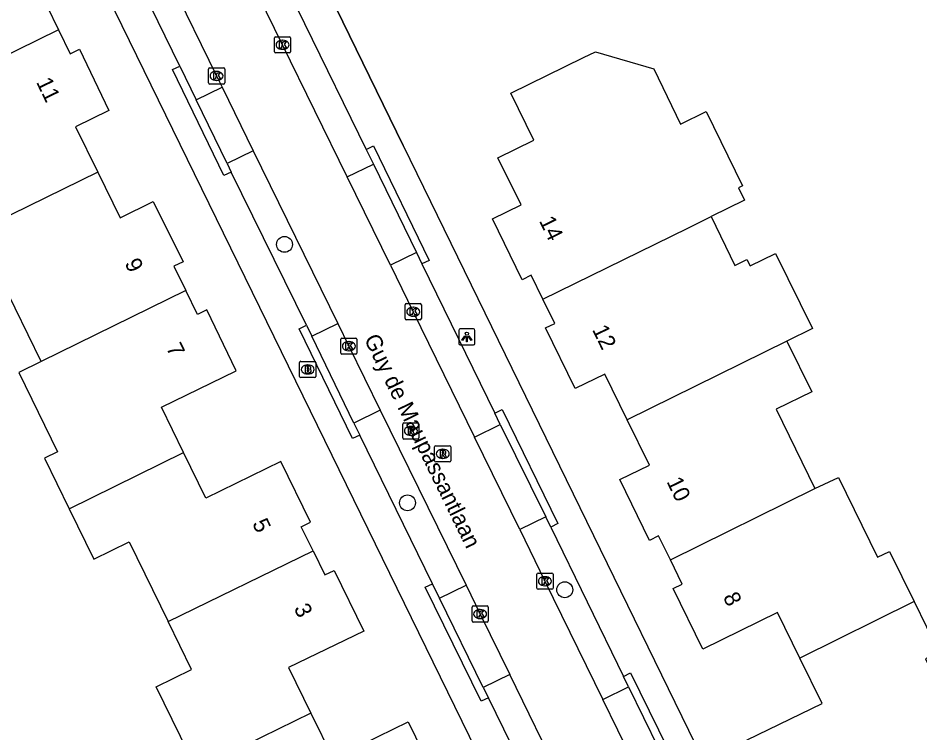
# Model space of a CAD drawing. Extents: x 160457 to 162082, y 388340 to 389736.
# Drawn here: x 160827.1 to 160882.8, y 388927.4 to 388971.5 of the extents above; entities that cross this region are included whole.
import ezdxf

# ---------------------------------------------------------------- set-up
doc = ezdxf.new("R2010")
doc.units = 0
for name, color, linetype in [('IMGEO_Boom', 7, 'Continuous'), ('IMGEO_Brandkraan', 7, 'Continuous'), ('IMGEO_Kolk', 7, 'Continuous'), ('IMGEO_Lichtpunt', 7, 'Continuous'), ('IMGEO_Muur', 7, 'Continuous'), ('IMGEO_Openbare_ruimte_label', 7, 'Continuous'), ('IMGEO_Pand', 7, 'Continuous'), ('IMGEO_Pand_nummerreeks', 7, 'Continuous'), ('IMGEO_Parkeervlak_open', 7, 'Continuous'), ('IMGEO_Rijbaan_lokaal_gesloten', 7, 'Continuous'), ('IMGEO_Rioolput', 7, 'Continuous'), ('IMGEO_Voetpad_open', 7, 'Continuous')]:
    doc.layers.add(name, color=color, linetype=linetype)

msp = doc.modelspace()

# ---------------------------------------------------------------- linework, layer by layer
at = {"layer": 'IMGEO_Boom'}
for centre in [(160843.54, 388957.544), (160851.128, 388941.589), (160860.837, 388936.223)]:
    msp.add_circle(centre, 0.489, dxfattribs=at)
at = {"layer": 'IMGEO_Brandkraan'}
for p, q in [((160844.468, 388949.399), (160844.468, 388950.251)), ((160844.543, 388950.325), (160845.395, 388950.325)), ((160844.956, 388950.105), (160844.981, 388950.105)), ((160845.469, 388950.251), (160845.469, 388949.399)), ((160844.979, 388949.545), (160844.954, 388949.545)), ((160845.395, 388949.325), (160844.543, 388949.325))]:
    msp.add_line(p, q, dxfattribs=at)
for points in [[(160844.468, 388949.399), (160844.468, 388950.251)], [(160844.543, 388950.325), (160845.395, 388950.325)], [(160844.816, 388950.025), (160844.816, 388949.625), (160845.029, 388949.625)], [(160845.047, 388950.025), (160844.816, 388950.025)], [(160844.995, 388949.944), (160844.941, 388949.944), (160844.941, 388949.868)], [(160845.469, 388950.251), (160845.469, 388949.399)], [(160844.941, 388949.868), (160844.994, 388949.868)], [(160845.003, 388949.792), (160844.941, 388949.792), (160844.941, 388949.711)], [(160844.941, 388949.711), (160845.003, 388949.711)], [(160845.395, 388949.325), (160844.543, 388949.325)]]:
    msp.add_lwpolyline(points, dxfattribs=at)
for centre, radius, start, end in [((160844.545, 388950.249), 0.0765, 91.552, 178.448), ((160844.545, 388950.249), 0.0765, 91.552, 178.448), ((160844.996, 388949.906), 0.0379, 267.8285, 90.9355), ((160845.051, 388949.88), 0.145, 59.4692, 91.5367), ((160845.076, 388949.927), 0.0922, 285.5137, 58.1501), ((160845.393, 388950.249), 0.0765, 1.552, 88.448), ((160845.393, 388950.249), 0.0765, 1.552, 88.448), ((160844.545, 388949.401), 0.0765, 181.552, 268.448), ((160844.545, 388949.401), 0.0765, 181.552, 268.448), ((160845.004, 388949.751), 0.0404, 269.8759, 90.5077), ((160845.035, 388949.876), 0.251, 268.6676, 293.5347), ((160845.081, 388949.735), 0.105, 301.3115, 78.989), ((160845.393, 388949.401), 0.0765, 271.552, 358.448), ((160845.393, 388949.401), 0.0765, 271.552, 358.448)]:
    msp.add_arc(centre, radius, start, end, dxfattribs=at)
for centre, major_axis, ratio, start_param, end_param in [((160844.955, 388949.825), (-0.387, 0.002), 0.722429, 4.712389, 7.853982), ((160844.98, 388949.825), (-0.39, 0.002), 0.717154, 1.570796, 4.712389)]:
    msp.add_ellipse(centre, major_axis=major_axis, ratio=ratio, start_param=start_param, end_param=end_param, dxfattribs=at)
at = {"layer": 'IMGEO_Kolk'}
for p, q in [((160842.916, 388969.441), (160842.916, 388970.293)), ((160842.991, 388970.367), (160843.843, 388970.367)), ((160843.404, 388970.147), (160843.429, 388970.147)), ((160843.917, 388970.293), (160843.917, 388969.441)), ((160843.427, 388969.587), (160843.402, 388969.587)), ((160843.843, 388969.367), (160842.991, 388969.367)), ((160838.844, 388967.52), (160838.844, 388968.372)), ((160838.919, 388968.446), (160839.771, 388968.446)), ((160839.845, 388968.372), (160839.845, 388967.52)), ((160839.332, 388968.226), (160839.357, 388968.226)), ((160839.771, 388967.446), (160838.919, 388967.446)), ((160839.355, 388967.666), (160839.33, 388967.666)), ((160850.983, 388952.961), (160850.983, 388953.813)), ((160851.058, 388953.887), (160851.91, 388953.887)), ((160851.984, 388953.813), (160851.984, 388952.961)), ((160851.471, 388953.667), (160851.496, 388953.667)), ((160851.91, 388952.887), (160851.058, 388952.887)), ((160851.494, 388953.107), (160851.469, 388953.107)), ((160847.009, 388950.834), (160847.009, 388951.686)), ((160847.084, 388951.76), (160847.936, 388951.76)), ((160848.01, 388951.686), (160848.01, 388950.834)), ((160847.497, 388951.54), (160847.522, 388951.54)), ((160847.936, 388950.76), (160847.084, 388950.76)), ((160847.52, 388950.98), (160847.495, 388950.98)), ((160859.113, 388936.325), (160859.113, 388937.177)), ((160859.188, 388937.251), (160860.04, 388937.251)), ((160860.114, 388937.177), (160860.114, 388936.325)), ((160859.601, 388937.031), (160859.626, 388937.031)), ((160860.04, 388936.251), (160859.188, 388936.251)), ((160859.624, 388936.471), (160859.599, 388936.471)), ((160855.112, 388934.298), (160855.112, 388935.15)), ((160855.187, 388935.224), (160856.039, 388935.224)), ((160855.6, 388935.004), (160855.625, 388935.004)), ((160856.113, 388935.15), (160856.113, 388934.298)), ((160855.623, 388934.444), (160855.598, 388934.444)), ((160856.039, 388934.224), (160855.187, 388934.224))]:
    msp.add_line(p, q, dxfattribs=at)
for points in [[(160842.916, 388969.441), (160842.916, 388970.293)], [(160842.991, 388970.367), (160843.843, 388970.367)], [(160843.237, 388970.067), (160843.36, 388970.067), (160843.36, 388969.916), (160843.49, 388970.067), (160843.654, 388970.067), (160843.508, 388969.916), (160843.661, 388969.667), (160843.509, 388969.667), (160843.424, 388969.831), (160843.36, 388969.764), (160843.36, 388969.667), (160843.237, 388969.667), (160843.237, 388970.067)], [(160843.917, 388970.293), (160843.917, 388969.441)], [(160843.843, 388969.367), (160842.991, 388969.367)], [(160838.844, 388967.52), (160838.844, 388968.372)], [(160838.919, 388968.446), (160839.771, 388968.446)], [(160839.845, 388968.372), (160839.845, 388967.52)], [(160839.165, 388968.146), (160839.288, 388968.146), (160839.288, 388967.995), (160839.418, 388968.146), (160839.582, 388968.146), (160839.436, 388967.995), (160839.589, 388967.746), (160839.437, 388967.746), (160839.352, 388967.91), (160839.288, 388967.843), (160839.288, 388967.746), (160839.165, 388967.746), (160839.165, 388968.146)], [(160839.771, 388967.446), (160838.919, 388967.446)], [(160850.983, 388952.961), (160850.983, 388953.813)], [(160851.058, 388953.887), (160851.91, 388953.887)], [(160851.984, 388953.813), (160851.984, 388952.961)], [(160851.304, 388953.587), (160851.427, 388953.587), (160851.427, 388953.436), (160851.557, 388953.587), (160851.721, 388953.587), (160851.575, 388953.436), (160851.728, 388953.187), (160851.576, 388953.187), (160851.491, 388953.351), (160851.427, 388953.284), (160851.427, 388953.187), (160851.304, 388953.187), (160851.304, 388953.587)], [(160851.91, 388952.887), (160851.058, 388952.887)], [(160847.009, 388950.834), (160847.009, 388951.686)], [(160847.084, 388951.76), (160847.936, 388951.76)], [(160848.01, 388951.686), (160848.01, 388950.834)], [(160847.33, 388951.46), (160847.453, 388951.46), (160847.453, 388951.309), (160847.583, 388951.46), (160847.747, 388951.46), (160847.601, 388951.309), (160847.754, 388951.06), (160847.602, 388951.06), (160847.517, 388951.224), (160847.453, 388951.157), (160847.453, 388951.06), (160847.33, 388951.06), (160847.33, 388951.46)], [(160847.936, 388950.76), (160847.084, 388950.76)], [(160859.113, 388936.325), (160859.113, 388937.177)], [(160859.188, 388937.251), (160860.04, 388937.251)], [(160860.114, 388937.177), (160860.114, 388936.325)], [(160859.434, 388936.951), (160859.557, 388936.951), (160859.557, 388936.8), (160859.687, 388936.951), (160859.851, 388936.951), (160859.705, 388936.8), (160859.858, 388936.551), (160859.706, 388936.551), (160859.621, 388936.715), (160859.557, 388936.648), (160859.557, 388936.551), (160859.434, 388936.551), (160859.434, 388936.951)], [(160860.04, 388936.251), (160859.188, 388936.251)], [(160855.112, 388934.298), (160855.112, 388935.15)], [(160855.187, 388935.224), (160856.039, 388935.224)], [(160855.433, 388934.924), (160855.556, 388934.924), (160855.556, 388934.773), (160855.686, 388934.924), (160855.85, 388934.924), (160855.704, 388934.773), (160855.857, 388934.524), (160855.705, 388934.524), (160855.62, 388934.688), (160855.556, 388934.621), (160855.556, 388934.524), (160855.433, 388934.524), (160855.433, 388934.924)], [(160856.113, 388935.15), (160856.113, 388934.298)], [(160856.039, 388934.224), (160855.187, 388934.224)]]:
    msp.add_lwpolyline(points, dxfattribs=at)
for centre, start, end in [((160842.993, 388970.291), 91.552, 178.448), ((160842.993, 388970.291), 91.552, 178.448), ((160843.841, 388970.291), 1.552, 88.448), ((160843.841, 388970.291), 1.552, 88.448), ((160842.993, 388969.443), 181.552, 268.448), ((160842.993, 388969.443), 181.552, 268.448), ((160843.841, 388969.443), 271.552, 358.448), ((160843.841, 388969.443), 271.552, 358.448), ((160838.921, 388968.37), 91.552, 178.448), ((160838.921, 388968.37), 91.552, 178.448), ((160839.769, 388968.37), 1.552, 88.448), ((160839.769, 388968.37), 1.552, 88.448), ((160838.921, 388967.522), 181.552, 268.448), ((160838.921, 388967.522), 181.552, 268.448), ((160839.769, 388967.522), 271.552, 358.448), ((160839.769, 388967.522), 271.552, 358.448), ((160851.06, 388953.811), 91.552, 178.448), ((160851.06, 388953.811), 91.552, 178.448), ((160851.908, 388953.811), 1.552, 88.448), ((160851.908, 388953.811), 1.552, 88.448), ((160851.06, 388952.963), 181.552, 268.448), ((160851.06, 388952.963), 181.552, 268.448), ((160851.908, 388952.963), 271.552, 358.448), ((160851.908, 388952.963), 271.552, 358.448), ((160847.086, 388951.684), 91.552, 178.448), ((160847.086, 388951.684), 91.552, 178.448), ((160847.934, 388951.684), 1.552, 88.448), ((160847.934, 388951.684), 1.552, 88.448), ((160847.086, 388950.836), 181.552, 268.448), ((160847.086, 388950.836), 181.552, 268.448), ((160847.934, 388950.836), 271.552, 358.448), ((160847.934, 388950.836), 271.552, 358.448), ((160859.19, 388937.175), 91.552, 178.448), ((160859.19, 388937.175), 91.552, 178.448), ((160860.038, 388937.175), 1.552, 88.448), ((160860.038, 388937.175), 1.552, 88.448), ((160859.19, 388936.327), 181.552, 268.448), ((160859.19, 388936.327), 181.552, 268.448), ((160860.038, 388936.327), 271.552, 358.448), ((160860.038, 388936.327), 271.552, 358.448), ((160855.189, 388935.148), 91.552, 178.448), ((160855.189, 388935.148), 91.552, 178.448), ((160856.037, 388935.148), 1.552, 88.448), ((160856.037, 388935.148), 1.552, 88.448), ((160855.189, 388934.3), 181.552, 268.448), ((160855.189, 388934.3), 181.552, 268.448), ((160856.037, 388934.3), 271.552, 358.448), ((160856.037, 388934.3), 271.552, 358.448)]:
    msp.add_arc(centre, 0.0765, start, end, dxfattribs=at)
for centre, major_axis, ratio, start_param, end_param in [((160843.403, 388969.867), (-0.387, 0.002), 0.722429, 4.712389, 7.853982), ((160843.428, 388969.867), (-0.39, 0.002), 0.717154, 1.570796, 4.712389), ((160839.331, 388967.946), (-0.387, 0.002), 0.722429, 4.712389, 7.853982), ((160839.356, 388967.946), (-0.39, 0.002), 0.717154, 1.570796, 4.712389), ((160851.47, 388953.387), (-0.387, 0.002), 0.722429, 4.712389, 7.853982), ((160851.495, 388953.387), (-0.39, 0.002), 0.717154, 1.570796, 4.712389), ((160847.496, 388951.26), (-0.387, 0.002), 0.722429, 4.712389, 7.853982), ((160847.521, 388951.26), (-0.39, 0.002), 0.717154, 1.570796, 4.712389), ((160859.6, 388936.751), (-0.387, 0.002), 0.722429, 4.712389, 7.853982), ((160859.625, 388936.751), (-0.39, 0.002), 0.717154, 1.570796, 4.712389), ((160855.599, 388934.724), (-0.387, 0.002), 0.722429, 4.712389, 7.853982), ((160855.624, 388934.724), (-0.39, 0.002), 0.717154, 1.570796, 4.712389)]:
    msp.add_ellipse(centre, major_axis=major_axis, ratio=ratio, start_param=start_param, end_param=end_param, dxfattribs=at)
at = {"layer": 'IMGEO_Lichtpunt'}
for p, q in [((160854.296, 388952.237), (160854.296, 388951.43)), ((160854.296, 388952.237), (160854.296, 388951.43)), ((160855.198, 388952.332), (160854.39, 388952.332)), ((160855.198, 388952.332), (160854.39, 388952.332)), ((160855.292, 388951.43), (160855.292, 388952.237)), ((160855.292, 388951.43), (160855.292, 388952.237)), ((160854.39, 388951.336), (160855.198, 388951.336)), ((160854.39, 388951.336), (160855.198, 388951.336))]:
    msp.add_line(p, q, dxfattribs=at)
for points in [[(160854.67, 388951.901), (160854.709, 388951.873), (160854.521, 388951.611), (160854.483, 388951.638), (160854.67, 388951.901)], [(160854.772, 388951.853), (160854.819, 388951.853), (160854.819, 388951.531), (160854.772, 388951.531), (160854.772, 388951.853)], [(160854.882, 388951.873), (160854.92, 388951.9), (160855.107, 388951.638), (160855.068, 388951.61), (160854.882, 388951.873)]]:
    msp.add_lwpolyline(points, dxfattribs=at)
msp.add_circle((160854.795, 388952.035), 0.0994, dxfattribs=at)
for centre, start, end in [((160854.39, 388952.237), 90, 180), ((160854.39, 388952.237), 90, 180), ((160855.198, 388952.237), 0, 90), ((160855.198, 388952.237), 0, 90), ((160854.39, 388951.43), 180, 270), ((160854.39, 388951.43), 180, 270), ((160855.198, 388951.43), 270, 0), ((160855.198, 388951.43), 270, 360)]:
    msp.add_arc(centre, 0.0946, start, end, dxfattribs=at)
at = {"layer": 'IMGEO_Muur'}
msp.add_lwpolyline([(160850.87, 388963.642), (160836.379, 388993.364)], dxfattribs=at)
at = {"layer": 'IMGEO_Pand'}
for points in [[(160821.59, 388976.823), (160822.963, 388974.017), (160827.586, 388976.311), (160829.424, 388972.56), (160828.859, 388972.283), (160829.591, 388970.781)], [(160829.591, 388970.781), (160820.652, 388966.404)], [(160829.591, 388970.781), (160830.305, 388969.315), (160830.873, 388969.588), (160832.686, 388965.814), (160830.642, 388964.806), (160832.006, 388962.013)], [(160859.492, 388954.158), (160858.767, 388955.643), (160858.201, 388955.367), (160856.379, 388959.115), (160858.148, 388959.988), (160856.711, 388962.898), (160858.931, 388963.984), (160857.511, 388966.89), (160862.003, 388969.087), (160862.731, 388969.442), (160866.326, 388968.379), (160867.991, 388964.971), (160869.562, 388965.739), (160871.802, 388961.153), (160871.553, 388961.032), (160871.926, 388960.268), (160869.868, 388959.257)], [(160832.006, 388962.013), (160822.391, 388957.291)], [(160832.006, 388962.013), (160833.384, 388959.191), (160835.435, 388960.196), (160837.273, 388956.472), (160836.707, 388956.194), (160837.44, 388954.699)], [(160859.492, 388954.158), (160868.433, 388958.552), (160869.868, 388959.257)], [(160869.868, 388959.257), (160871.339, 388956.247), (160872.084, 388956.611), (160872.277, 388956.216), (160873.855, 388956.987), (160876.122, 388952.347), (160874.547, 388951.571)], [(160828.51, 388950.32), (160826.103, 388955.247), (160823.913, 388954.177), (160822.391, 388957.291)], [(160837.44, 388954.699), (160828.51, 388950.32)], [(160837.309, 388944.687), (160835.939, 388947.49), (160840.555, 388949.745), (160838.733, 388953.496), (160838.166, 388953.22), (160837.44, 388954.699)], [(160864.691, 388946.715), (160863.313, 388949.535), (160861.49, 388948.642), (160859.651, 388952.394), (160860.217, 388952.671), (160859.492, 388954.158)], [(160874.547, 388951.571), (160867.482, 388948.09), (160864.691, 388946.715)], [(160874.547, 388951.571), (160876.08, 388948.435), (160873.887, 388947.363), (160876.275, 388942.477)], [(160828.51, 388950.32), (160827.128, 388949.645), (160829.527, 388944.735), (160828.719, 388944.341), (160830.245, 388941.217)], [(160867.356, 388938.066), (160866.629, 388939.545), (160866.062, 388939.271), (160864.243, 388943.028), (160866.059, 388943.918), (160864.691, 388946.715)], [(160830.245, 388941.217), (160837.309, 388944.687)], [(160845.299, 388938.633), (160844.573, 388940.111), (160845.139, 388940.388), (160843.306, 388944.134), (160838.679, 388941.885), (160837.309, 388944.687)], [(160876.275, 388942.477), (160877.744, 388943.159), (160880.15, 388938.235), (160880.886, 388938.595), (160882.398, 388935.501)], [(160867.356, 388938.066), (160876.275, 388942.477)], [(160830.245, 388941.217), (160831.767, 388938.103), (160833.957, 388939.173), (160836.36, 388934.255)], [(160836.36, 388934.255), (160845.299, 388938.633)], [(160845.299, 388938.633), (160846.034, 388937.138), (160846.599, 388937.416), (160848.443, 388933.658), (160843.794, 388931.421), (160845.168, 388928.61)], [(160875.346, 388932.003), (160873.971, 388934.816), (160869.356, 388932.553), (160867.522, 388936.301), (160868.088, 388936.578), (160867.356, 388938.066)], [(160882.398, 388935.501), (160875.346, 388932.003)], [(160882.398, 388935.501), (160883.933, 388932.36), (160883.115, 388931.96), (160885.523, 388927.033)], [(160838.099, 388925.143), (160835.613, 388930.232), (160837.803, 388931.302), (160836.36, 388934.255)], [(160875.226, 388921.978), (160874.494, 388923.466), (160873.928, 388923.19), (160872.1, 388926.948), (160876.717, 388929.199), (160875.346, 388932.003)], [(160845.168, 388928.61), (160838.099, 388925.143)], [(160845.168, 388928.61), (160846.543, 388925.798), (160851.17, 388928.063), (160852.995, 388924.319), (160852.428, 388924.043), (160853.111, 388922.634), (160853.679, 388922.906), (160853.817, 388922.619), (160846.543, 388919.063), (160848.782, 388914.47), (160849.295, 388914.72), (160849.436, 388914.433), (160844.942, 388912.244), (160844.51, 388912.033), (160841.806, 388917.559), (160842.622, 388917.958), (160840.456, 388922.392), (160839.639, 388921.992), (160838.099, 388925.143)]]:
    msp.add_lwpolyline(points, dxfattribs=at)
at = {"layer": 'IMGEO_Parkeervlak_open'}
for points in [[(160838.086, 388966.471), (160839.685, 388967.253)], [(160841.609, 388963.322), (160839.996, 388962.533)], [(160847.406, 388961.715), (160849.022, 388962.506)], [(160851.682, 388957.045), (160850.076, 388956.259)], [(160845.224, 388951.876), (160846.826, 388952.66)], [(160849.448, 388947.309), (160847.827, 388946.515)], [(160855.265, 388945.647), (160856.859, 388946.426)], [(160859.663, 388940.72), (160858.057, 388939.935)], [(160853.115, 388935.705), (160854.743, 388936.503)], [(160857.437, 388930.991), (160855.811, 388930.197)], [(160863.186, 388929.455), (160864.771, 388930.232)]]:
    msp.add_lwpolyline(points, dxfattribs=at)
at = {"layer": 'IMGEO_Rijbaan_lokaal_gesloten'}
for points in [[(160847.406, 388961.715), (160843.416, 388969.867), (160835.532, 388985.987), (160834.215, 388988.642)], [(160833.694, 388979.505), (160839.346, 388967.946), (160839.685, 388967.253)], [(160839.685, 388967.253), (160841.609, 388963.322)], [(160841.609, 388963.322), (160846.826, 388952.66)], [(160850.076, 388956.259), (160847.406, 388961.715)], [(160850.076, 388956.259), (160851.482, 388953.387), (160855.265, 388945.647)], [(160846.826, 388952.66), (160847.511, 388951.261), (160849.448, 388947.309)], [(160849.448, 388947.309), (160854.743, 388936.503)], [(160858.057, 388939.935), (160855.265, 388945.647)], [(160858.057, 388939.935), (160859.613, 388936.751), (160863.186, 388929.455)], [(160854.743, 388936.503), (160855.614, 388934.725), (160857.437, 388930.991)], [(160872.356, 388900.46), (160870.279, 388904.715), (160863.829, 388917.901), (160857.437, 388930.991)], [(160865.966, 388923.778), (160863.186, 388929.455)]]:
    msp.add_lwpolyline(points, dxfattribs=at)
at = {"layer": 'IMGEO_Rioolput'}
for p, q in [((160850.838, 388945.601), (160850.838, 388946.453)), ((160850.913, 388946.527), (160851.765, 388946.527)), ((160851.326, 388946.307), (160851.351, 388946.307)), ((160851.839, 388946.453), (160851.839, 388945.601)), ((160851.765, 388945.527), (160850.913, 388945.527)), ((160851.349, 388945.747), (160851.324, 388945.747)), ((160852.804, 388944.19), (160852.804, 388945.042)), ((160852.879, 388945.116), (160853.731, 388945.116)), ((160853.805, 388945.042), (160853.805, 388944.19)), ((160853.292, 388944.896), (160853.317, 388944.896)), ((160853.731, 388944.116), (160852.879, 388944.116)), ((160853.315, 388944.336), (160853.29, 388944.336))]:
    msp.add_line(p, q, dxfattribs=at)
for points in [[(160850.838, 388945.601), (160850.838, 388946.453)], [(160850.913, 388946.527), (160851.765, 388946.527)], [(160851.427, 388946.225), (160851.175, 388946.227), (160851.175, 388945.827)], [(160851.353, 388946.146), (160851.299, 388946.146), (160851.299, 388946.065)], [(160851.299, 388946.065), (160851.351, 388946.065)], [(160851.839, 388946.453), (160851.839, 388945.601)], [(160851.765, 388945.527), (160850.913, 388945.527)], [(160851.175, 388945.827), (160851.299, 388945.827), (160851.299, 388945.989), (160851.31, 388945.989)], [(160851.357, 388945.96), (160851.428, 388945.827), (160851.568, 388945.827), (160851.503, 388945.953)], [(160852.804, 388944.19), (160852.804, 388945.042)], [(160852.879, 388945.116), (160853.731, 388945.116)], [(160853.805, 388945.042), (160853.805, 388944.19)], [(160853.393, 388944.814), (160853.141, 388944.816), (160853.141, 388944.416)], [(160853.141, 388944.416), (160853.265, 388944.416), (160853.265, 388944.578), (160853.276, 388944.578)], [(160853.319, 388944.735), (160853.265, 388944.735), (160853.265, 388944.654)], [(160853.265, 388944.654), (160853.317, 388944.654)], [(160853.323, 388944.549), (160853.394, 388944.416), (160853.534, 388944.416), (160853.469, 388944.542)], [(160853.731, 388944.116), (160852.879, 388944.116)]]:
    msp.add_lwpolyline(points, dxfattribs=at)
for centre, radius, start, end in [((160850.915, 388946.451), 0.0765, 91.552, 178.448), ((160850.915, 388946.451), 0.0765, 91.552, 178.448), ((160851.335, 388946.254), 0.19, 274.7715, 282.9687), ((160851.359, 388946.05), 0.0964, 77.0061, 93.1865), ((160851.373, 388946.107), 0.0378, 276.6634, 79.6772), ((160851.426, 388946.115), 0.109, 350.3612, 89.416), ((160851.424, 388946.115), 0.112, 277.5842, 350.9817), ((160851.763, 388946.451), 0.0765, 1.552, 88.448), ((160851.763, 388946.451), 0.0765, 1.552, 88.448), ((160850.915, 388945.603), 0.0765, 181.552, 268.448), ((160850.915, 388945.603), 0.0765, 181.552, 268.448), ((160851.309, 388945.936), 0.0533, 26.0293, 88.6989), ((160851.408, 388945.9), 0.108, 29.5134, 73.7905), ((160851.763, 388945.603), 0.0765, 271.552, 358.448), ((160851.763, 388945.603), 0.0765, 271.552, 358.448), ((160852.881, 388945.04), 0.0765, 91.552, 178.448), ((160852.881, 388945.04), 0.0765, 91.552, 178.448), ((160853.729, 388945.04), 0.0765, 1.552, 88.448), ((160853.729, 388945.04), 0.0765, 1.552, 88.448), ((160853.275, 388944.525), 0.0533, 26.0293, 88.6989), ((160853.301, 388944.843), 0.19, 274.7715, 282.9687), ((160853.325, 388944.639), 0.0964, 77.0061, 93.1865), ((160853.339, 388944.696), 0.0378, 276.6634, 79.6772), ((160853.392, 388944.704), 0.109, 350.3612, 89.416), ((160853.39, 388944.704), 0.112, 277.5842, 350.9817), ((160853.374, 388944.489), 0.108, 29.5134, 73.7905), ((160852.881, 388944.192), 0.0765, 181.552, 268.448), ((160852.881, 388944.192), 0.0765, 181.552, 268.448), ((160853.729, 388944.192), 0.0765, 271.552, 358.448), ((160853.729, 388944.192), 0.0765, 271.552, 358.448)]:
    msp.add_arc(centre, radius, start, end, dxfattribs=at)
for centre, major_axis, ratio, start_param, end_param in [((160851.325, 388946.027), (-0.387, 0.002), 0.722429, 4.712389, 7.853982), ((160851.35, 388946.027), (-0.39, 0.002), 0.717154, 1.570796, 4.712389), ((160853.291, 388944.616), (-0.387, 0.002), 0.722429, 4.712389, 7.853982), ((160853.316, 388944.616), (-0.39, 0.002), 0.717154, 1.570796, 4.712389)]:
    msp.add_ellipse(centre, major_axis=major_axis, ratio=ratio, start_param=start_param, end_param=end_param, dxfattribs=at)
at = {"layer": 'IMGEO_Voetpad_open'}
for points in [[(160819.315, 389000), (160825.449, 388987.505), (160869.221, 388897.954)], [(160836.379, 388993.364), (160850.87, 388963.642), (160880.226, 388903.473)], [(160837.151, 388986.758), (160848.585, 388963.403)], [(160837.075, 388968.555), (160832.595, 388977.74)], [(160840.25, 388962.009), (160839.801, 388961.791), (160836.626, 388968.337), (160837.075, 388968.555)], [(160837.075, 388968.555), (160838.086, 388966.471)], [(160839.996, 388962.533), (160838.086, 388966.471)], [(160848.585, 388963.403), (160849.034, 388963.621), (160852.473, 388956.56), (160852.024, 388956.342)], [(160848.585, 388963.403), (160849.022, 388962.506)], [(160839.996, 388962.533), (160840.25, 388962.009)], [(160849.022, 388962.506), (160851.682, 388957.045)], [(160844.894, 388952.555), (160840.25, 388962.009)], [(160851.682, 388957.045), (160852.024, 388956.342)], [(160852.024, 388956.342), (160856.517, 388947.123)], [(160848.187, 388945.774), (160847.738, 388945.556), (160844.445, 388952.337), (160844.894, 388952.555)], [(160844.894, 388952.555), (160845.224, 388951.876)], [(160847.827, 388946.515), (160845.224, 388951.876)], [(160856.517, 388947.123), (160856.965, 388947.343), (160860.42, 388940.311), (160859.972, 388940.091)], [(160856.859, 388946.426), (160856.517, 388947.123)], [(160847.827, 388946.515), (160848.187, 388945.774)], [(160856.859, 388946.426), (160859.663, 388940.72)], [(160852.679, 388936.595), (160848.187, 388945.774)], [(160859.972, 388940.091), (160859.663, 388940.72)], [(160859.972, 388940.091), (160864.456, 388930.876)], [(160856.126, 388929.554), (160855.678, 388929.335), (160852.23, 388936.376), (160852.679, 388936.595)], [(160853.115, 388935.705), (160852.679, 388936.595)], [(160855.811, 388930.197), (160853.115, 388935.705)], [(160864.456, 388930.876), (160864.905, 388931.095), (160868.353, 388924.048), (160867.904, 388923.829)], [(160864.771, 388930.232), (160864.456, 388930.876)], [(160855.811, 388930.197), (160856.126, 388929.554)], [(160864.771, 388930.232), (160867.55, 388924.553)], [(160869.407, 388902.425), (160856.126, 388929.554)]]:
    msp.add_lwpolyline(points, dxfattribs=at)

# ---------------------------------------------------------------- texts
at = {"layer": 'IMGEO_Openbare_ruimte_label'}
msp.add_text('Guy de Maupassantlaan', height=1, rotation=296.0524, dxfattribs=at).set_placement((160848.428, 388951.712))
at = {"layer": 'IMGEO_Pand_nummerreeks'}
for s, rotation, p in [('11', 295.9129, (160828.19, 388967.564)), ('14', 295.9261, (160859.235, 388959.005)), ('9', 296.1005, (160833.649, 388956.387)), ('12', 296.1095, (160862.509, 388952.29)), ('7', 296.1005, (160836.209, 388951.162)), ('10', 295.8345, (160867.102, 388942.907)), ('5', 296.1214, (160841.524, 388940.318)), ('8', 296.0738, (160870.584, 388935.779)), ('3', 296.1214, (160844.093, 388935.08))]:
    msp.add_text(s, height=1, rotation=rotation, dxfattribs=at).set_placement(p)

doc.saveas('drawing.dxf')
